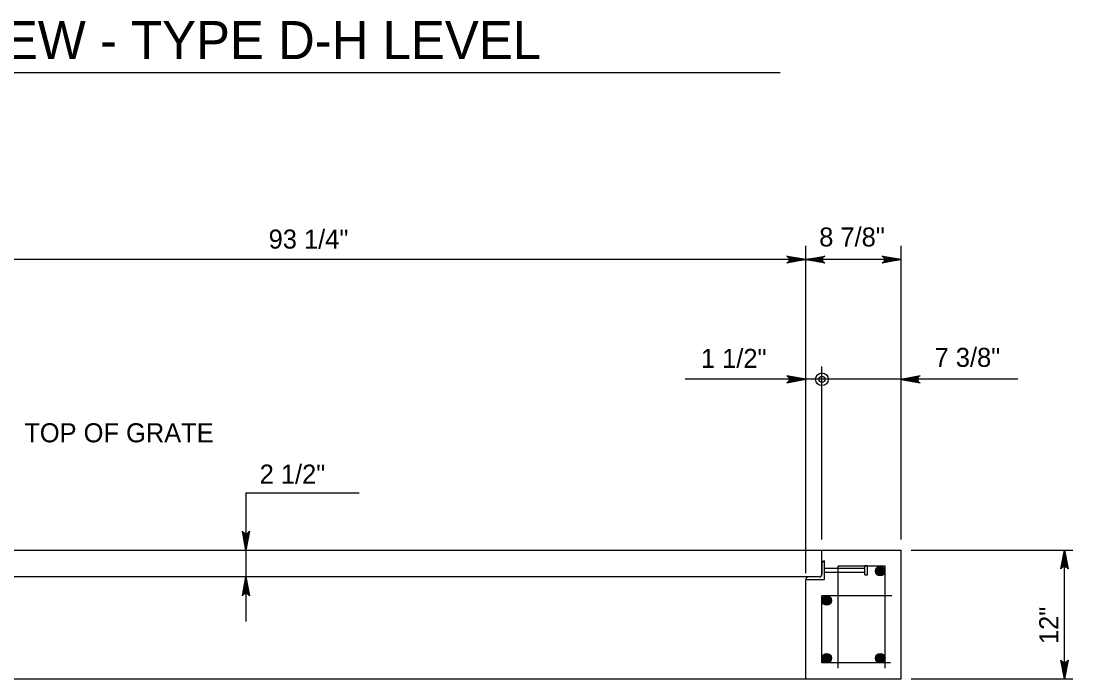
# Model space of a CAD drawing. Extents: x 2087776 to 2104538, y 970919 to 982612.
# Drawn here: x 2093711 to 2094256, y 979702 to 980043 of the extents above; entities that cross this region are included whole.
import ezdxf

# ---------------------------------------------------------------- set-up
doc = ezdxf.new("R2010")
doc.units = 0
doc.layers.add('1', color=7, linetype='Continuous')

msp = doc.modelspace()

# ---------------------------------------------------------------- linework, layer by layer
at = {"layer": '1'}
for p, q in [((2093597.01, 980015.98), (2094104.16, 980015.98)), ((2094117.37, 979759.48), (2094117.37, 979926.32)), ((2094166.67, 979774.48), (2094166.67, 979926.32)), ((2094166.67, 979919.23), (2093550.01, 979919.23)), ((2094125.7, 979774.48), (2094125.7, 979863.94)), ((2094227.05, 979857.31), (2094054.93, 979857.31)), ((2093827.7, 979798.51), (2093827.7, 979731.98)), ((2093827.7, 979798.51), (2093886.24, 979798.51)), ((2094117.37, 979757.03), (2094117.37, 979774.41)), ((2093550.01, 979768.97), (2094166.67, 979768.97)), ((2094125.7, 979756.47), (2094125.7, 979768.97)), ((2094166.67, 979702.3), (2094166.67, 979768.97)), ((2094171.89, 979768.97), (2094255.57, 979768.97)), ((2094251.2, 979702.3), (2094251.2, 979768.97)), ((2094125.7, 979762.02), (2094125.7, 979756.47)), ((2094127.09, 979753.69), (2094127.09, 979763.41)), ((2094158.34, 979760.63), (2094134.03, 979760.63)), ((2094134.03, 979707.85), (2094134.03, 979760.63)), ((2094147.97, 979756.18), (2094147.97, 979760.92)), ((2094147.97, 979760.92), (2094149.31, 979760.92)), ((2094149.31, 979756.18), (2094149.31, 979760.92)), ((2094158.34, 979707.85), (2094158.34, 979760.63)), ((2094124.31, 979755.08), (2093592.37, 979755.08)), ((2094124.31, 979755.08), (2094118.75, 979755.08)), ((2094127.09, 979759.59), (2094147.97, 979759.59)), ((2094127.09, 979757.51), (2094147.97, 979757.51)), ((2094147.97, 979756.18), (2094149.31, 979756.18)), ((2094117.37, 979753.69), (2094127.09, 979753.69)), ((2094117.37, 979702.3), (2094117.37, 979753.69)), ((2094125.7, 979710.63), (2094125.7, 979745.36)), ((2094161.81, 979745.36), (2094125.7, 979745.36)), ((2094161.12, 979710.63), (2094125.7, 979710.63)), ((2093550.01, 979702.3), (2094166.67, 979702.3)), ((2094161.19, 979702.66), (2094161.34, 979702.3)), ((2094171.89, 979702.3), (2094255.57, 979702.3))]:
    msp.add_line(p, q, dxfattribs=at)
for points in [[(2094117.37, 979919.23), (2094107.58, 979917.4), (2094107.96, 979917.66), (2094108.34, 979917.92), (2094108.53, 979918.25), (2094108.72, 979918.58), (2094108.78, 979918.9), (2094108.84, 979919.23), (2094108.78, 979919.56), (2094108.72, 979919.89), (2094108.53, 979920.22), (2094108.34, 979920.54), (2094107.96, 979920.81), (2094107.58, 979921.07), (2094117.37, 979919.23), (2094107.96, 979920.81), (2094108.34, 979920.54), (2094117.37, 979919.23), (2094108.53, 979920.22), (2094108.72, 979919.89), (2094117.37, 979919.23), (2094108.78, 979919.56), (2094108.84, 979919.23), (2094117.37, 979919.23), (2094108.78, 979918.9), (2094108.72, 979918.58), (2094117.37, 979919.23), (2094108.53, 979918.25), (2094108.34, 979917.92), (2094117.37, 979919.23), (2094107.96, 979917.66)], [(2094117.37, 979919.23), (2094127.15, 979921.07), (2094126.78, 979920.81), (2094126.4, 979920.54), (2094126.2, 979920.22), (2094126.01, 979919.89), (2094125.95, 979919.56), (2094125.9, 979919.23), (2094125.95, 979918.9), (2094126.01, 979918.58), (2094126.2, 979918.25), (2094126.4, 979917.92), (2094126.78, 979917.66), (2094127.15, 979917.4), (2094117.37, 979919.23), (2094126.78, 979917.66), (2094126.4, 979917.92), (2094117.37, 979919.23), (2094126.2, 979918.25), (2094126.01, 979918.58), (2094117.37, 979919.23), (2094125.95, 979918.9), (2094125.9, 979919.23), (2094117.37, 979919.23), (2094125.95, 979919.56), (2094126.01, 979919.89), (2094117.37, 979919.23), (2094126.2, 979920.22), (2094126.4, 979920.54), (2094117.37, 979919.23), (2094126.78, 979920.81)], [(2094166.67, 979919.23), (2094156.89, 979917.4), (2094157.27, 979917.66), (2094157.64, 979917.92), (2094157.84, 979918.25), (2094158.03, 979918.58), (2094158.09, 979918.9), (2094158.14, 979919.23), (2094158.09, 979919.56), (2094158.03, 979919.89), (2094157.84, 979920.22), (2094157.64, 979920.54), (2094157.27, 979920.81), (2094156.89, 979921.07), (2094166.67, 979919.23), (2094157.27, 979920.81), (2094157.64, 979920.54), (2094166.67, 979919.23), (2094157.84, 979920.22), (2094158.03, 979919.89), (2094166.67, 979919.23), (2094158.09, 979919.56), (2094158.14, 979919.23), (2094166.67, 979919.23), (2094158.09, 979918.9), (2094158.03, 979918.58), (2094166.67, 979919.23), (2094157.84, 979918.25), (2094157.64, 979917.92), (2094166.67, 979919.23), (2094157.27, 979917.66)], [(2094117.37, 979857.31), (2094107.58, 979859.15), (2094107.96, 979858.89), (2094108.34, 979858.63), (2094108.53, 979858.3), (2094108.73, 979857.97), (2094108.78, 979857.65), (2094108.84, 979857.32), (2094108.78, 979856.99), (2094108.72, 979856.66), (2094108.53, 979856.33), (2094108.34, 979856.01), (2094107.96, 979855.74), (2094107.58, 979855.48), (2094117.37, 979857.31), (2094107.96, 979855.74), (2094108.34, 979856.01), (2094117.37, 979857.31), (2094108.53, 979856.33), (2094108.72, 979856.66), (2094117.37, 979857.31), (2094108.78, 979856.99), (2094108.84, 979857.32), (2094117.37, 979857.31), (2094108.78, 979857.65), (2094108.73, 979857.97), (2094117.37, 979857.31), (2094108.53, 979858.3), (2094108.34, 979858.63), (2094117.37, 979857.31), (2094107.96, 979858.89)], [(2094166.67, 979857.28), (2094176.46, 979855.44), (2094176.08, 979855.7), (2094175.7, 979855.96), (2094175.51, 979856.29), (2094175.32, 979856.62), (2094175.26, 979856.94), (2094175.2, 979857.27), (2094175.26, 979857.6), (2094175.32, 979857.93), (2094175.51, 979858.26), (2094175.71, 979858.58), (2094176.08, 979858.85), (2094176.46, 979859.11), (2094166.67, 979857.28), (2094176.08, 979858.85), (2094175.71, 979858.58), (2094166.67, 979857.28), (2094175.51, 979858.26), (2094175.32, 979857.93), (2094166.67, 979857.28), (2094175.26, 979857.6), (2094175.2, 979857.27), (2094166.67, 979857.28), (2094175.26, 979856.94), (2094175.32, 979856.62), (2094166.67, 979857.28), (2094175.51, 979856.29), (2094175.7, 979855.96), (2094166.67, 979857.28), (2094176.08, 979855.7)], [(2093827.7, 979768.97), (2093825.87, 979778.75), (2093826.13, 979778.37), (2093826.39, 979778), (2093826.72, 979777.8), (2093827.05, 979777.61), (2093827.37, 979777.55), (2093827.7, 979777.5), (2093828.03, 979777.55), (2093828.36, 979777.61), (2093828.69, 979777.8), (2093829.01, 979778), (2093829.28, 979778.37), (2093829.54, 979778.75), (2093827.7, 979768.97), (2093829.28, 979778.37), (2093829.01, 979778), (2093827.7, 979768.97), (2093828.69, 979777.8), (2093828.36, 979777.61), (2093827.7, 979768.97), (2093828.03, 979777.55), (2093827.7, 979777.5), (2093827.7, 979768.97), (2093827.37, 979777.55), (2093827.05, 979777.61), (2093827.7, 979768.97), (2093826.72, 979777.8), (2093826.39, 979778), (2093827.7, 979768.97), (2093826.13, 979778.37)], [(2094251.2, 979768.97), (2094253.03, 979759.18), (2094252.77, 979759.56), (2094252.51, 979759.93), (2094252.18, 979760.13), (2094251.85, 979760.32), (2094251.53, 979760.38), (2094251.2, 979760.44), (2094250.87, 979760.38), (2094250.54, 979760.32), (2094250.21, 979760.13), (2094249.89, 979759.93), (2094249.62, 979759.56), (2094249.36, 979759.18), (2094251.2, 979768.97), (2094249.62, 979759.56), (2094249.89, 979759.93), (2094251.2, 979768.97), (2094250.21, 979760.13), (2094250.54, 979760.32), (2094251.2, 979768.97), (2094250.87, 979760.38), (2094251.2, 979760.44), (2094251.2, 979768.97), (2094251.53, 979760.38), (2094251.85, 979760.32), (2094251.2, 979768.97), (2094252.18, 979760.13), (2094252.51, 979759.93), (2094251.2, 979768.97), (2094252.77, 979759.56)], [(2093827.7, 979755.08), (2093829.54, 979745.29), (2093829.28, 979745.67), (2093829.01, 979746.05), (2093828.69, 979746.24), (2093828.36, 979746.44), (2093828.03, 979746.49), (2093827.7, 979746.55), (2093827.37, 979746.49), (2093827.05, 979746.44), (2093826.72, 979746.24), (2093826.39, 979746.05), (2093826.13, 979745.67), (2093825.87, 979745.29), (2093827.7, 979755.08), (2093826.13, 979745.67), (2093826.39, 979746.05), (2093827.7, 979755.08), (2093826.72, 979746.24), (2093827.05, 979746.44), (2093827.7, 979755.08), (2093827.37, 979746.49), (2093827.7, 979746.55), (2093827.7, 979755.08), (2093828.03, 979746.49), (2093828.36, 979746.44), (2093827.7, 979755.08), (2093828.69, 979746.24), (2093829.01, 979746.05), (2093827.7, 979755.08), (2093829.28, 979745.67)], [(2094251.2, 979702.3), (2094249.36, 979712.08), (2094249.62, 979711.71), (2094249.89, 979711.33), (2094250.21, 979711.14), (2094250.54, 979710.94), (2094250.87, 979710.89), (2094251.2, 979710.83), (2094251.53, 979710.89), (2094251.85, 979710.94), (2094252.18, 979711.14), (2094252.51, 979711.33), (2094252.77, 979711.71), (2094253.03, 979712.08), (2094251.2, 979702.3), (2094252.77, 979711.71), (2094252.51, 979711.33), (2094251.2, 979702.3), (2094252.18, 979711.14), (2094251.85, 979710.94), (2094251.2, 979702.3), (2094251.53, 979710.89), (2094251.2, 979710.83), (2094251.2, 979702.3), (2094250.87, 979710.89), (2094250.54, 979710.94), (2094251.2, 979702.3), (2094250.21, 979711.14), (2094249.89, 979711.33), (2094251.2, 979702.3), (2094249.62, 979711.71)]]:
    msp.add_lwpolyline(points, dxfattribs=at)
for centre, radius in [((2094125.7, 979857.31), 3.28), ((2094125.7, 979857.31), 1.64), ((2094155.82, 979758.13), 2.45), ((2094155.82, 979758.13), 2.27), ((2094155.82, 979758.13), 2.1), ((2094155.82, 979758.13), 1.93), ((2094155.82, 979758.13), 1.75), ((2094155.82, 979758.13), 1.58), ((2094155.82, 979758.13), 1.4), ((2094155.82, 979758.13), 1.23), ((2094155.82, 979758.13), 1.06), ((2094155.82, 979758.13), 0.883), ((2094155.82, 979758.13), 0.709), ((2094155.82, 979758.13), 0.535), ((2094155.82, 979758.13), 0.361), ((2094155.82, 979758.13), 0.188), ((2094128.14, 979742.93), 2.45), ((2094128.14, 979742.93), 2.27), ((2094128.14, 979742.93), 2.1), ((2094128.14, 979742.93), 1.93), ((2094128.14, 979742.93), 1.75), ((2094128.14, 979742.93), 1.58), ((2094128.14, 979742.93), 1.4), ((2094128.14, 979742.93), 1.23), ((2094128.14, 979742.93), 1.06), ((2094128.14, 979742.93), 0.883), ((2094128.14, 979742.93), 0.709), ((2094128.14, 979742.93), 0.535), ((2094128.14, 979742.93), 0.361), ((2094128.14, 979742.93), 0.188), ((2094128.18, 979713.08), 2.45), ((2094128.18, 979713.08), 2.27), ((2094128.18, 979713.08), 2.1), ((2094128.18, 979713.08), 1.93), ((2094128.18, 979713.08), 1.75), ((2094128.18, 979713.08), 1.58), ((2094128.18, 979713.08), 1.4), ((2094128.18, 979713.08), 1.23), ((2094128.18, 979713.08), 1.06), ((2094128.18, 979713.08), 0.883), ((2094128.18, 979713.08), 0.709), ((2094128.18, 979713.08), 0.535), ((2094128.18, 979713.08), 0.361), ((2094128.18, 979713.08), 0.188), ((2094155.88, 979713.04), 2.45), ((2094155.88, 979713.04), 2.27), ((2094155.88, 979713.04), 2.1), ((2094155.88, 979713.04), 1.93), ((2094155.88, 979713.04), 1.75), ((2094155.88, 979713.04), 1.58), ((2094155.88, 979713.04), 1.4), ((2094155.88, 979713.04), 1.23), ((2094155.88, 979713.04), 1.06), ((2094155.88, 979713.04), 0.883), ((2094155.88, 979713.04), 0.709), ((2094155.88, 979713.04), 0.535), ((2094155.88, 979713.04), 0.361), ((2094155.88, 979713.04), 0.188)]:
    msp.add_circle(centre, radius, dxfattribs=at)
for centre, start, end in [((2094127.09, 979762.02), 90, 180), ((2094118.75, 979753.69), 90, 180), ((2094124.31, 979756.47), 270, 0)]:
    msp.add_arc(centre, 1.39, start, end, dxfattribs=at)

# ---------------------------------------------------------------- texts
for s, height, p in [('PLAN VIEW - TYPE D-H LEVEL', 19.685, (2093601.5, 980022.93)), ('93 1/4"', 9.843, (2093839.45, 979924.91)), ('1 1/2"', 9.843, (2094063.09, 979863.2)), ('TOP OF GRATE', 9.8425, (2093713.03, 979824.71)), ('2 1/2"', 9.843, (2093834.8, 979803.35))]:
    msp.add_text(s, height=height, dxfattribs=at).set_placement(p)
for s, rotation, p in [('8 7/8"', 360, (2094124.29, 979925.99)), ('7 3/8"', 360, (2094183.98, 979863.73)), ('12"', 90, (2094247.97, 979720.35))]:
    msp.add_text(s, height=9.843, rotation=rotation, dxfattribs=at).set_placement(p)

doc.saveas('drawing.dxf')
